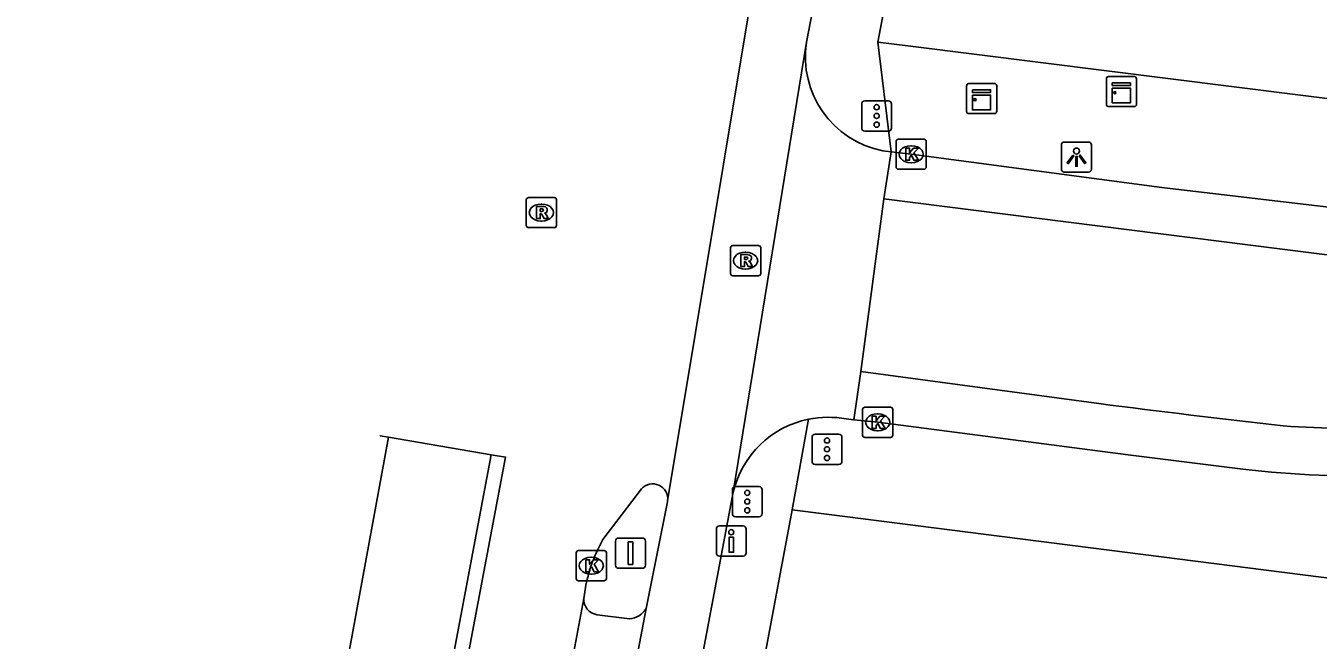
# Model space of a CAD drawing. Extents: x 161696 to 162377, y 380761 to 381673.
# Drawn here: x 161767.96 to 161810.83, y 381316.74 to 381337.11 of the extents above; entities that cross this region are included whole.
import ezdxf

# ---------------------------------------------------------------- set-up
doc = ezdxf.new("R2010")
doc.units = 0
for name, color, linetype in [('IMGEO_Drukknoppaal', 7, 'Continuous'), ('IMGEO_Fietspad_gesloten', 7, 'Continuous'), ('IMGEO_Kast', 7, 'Continuous'), ('IMGEO_Kolk', 7, 'Continuous'), ('IMGEO_Lichtpunt', 7, 'Continuous'), ('IMGEO_OVBaan_gesloten', 7, 'Continuous'), ('IMGEO_Portaal', 7, 'Continuous'), ('IMGEO_Rijbaan_lokaal_gesloten', 7, 'Continuous'), ('IMGEO_Rijbaan_regionaal_gesloten', 7, 'Continuous'), ('IMGEO_Rioolput', 7, 'Continuous'), ('IMGEO_Verkeersregelinstallatiepaal', 7, 'Continuous'), ('IMGEO_Voetpad_open', 7, 'Continuous')]:
    doc.layers.add(name, color=color, linetype=linetype)

msp = doc.modelspace()

# ---------------------------------------------------------------- linework, layer by layer
at = {"layer": 'IMGEO_Drukknoppaal'}
for p, q in [((161790.865, 381319.631), (161790.865, 381320.431)), ((161790.865, 381320.431), (161790.865, 381319.631)), ((161790.965, 381320.531), (161791.755, 381320.531)), ((161791.755, 381320.531), (161790.965, 381320.531)), ((161791.855, 381320.431), (161791.855, 381319.631)), ((161791.855, 381319.631), (161791.855, 381320.431)), ((161791.755, 381319.531), (161790.965, 381319.531)), ((161790.965, 381319.531), (161791.755, 381319.531))]:
    msp.add_line(p, q, dxfattribs=at)
msp.add_lwpolyline([(161791.435, 381320.156), (161791.435, 381319.656), (161791.285, 381319.656), (161791.285, 381320.156), (161791.435, 381320.156)], dxfattribs=at)
msp.add_circle((161791.36, 381320.321), 0.085, dxfattribs=at)
for centre, start, end in [((161790.965, 381320.431), 90, 180), ((161790.965, 381320.431), 90, 180), ((161791.755, 381320.431), 0, 90), ((161791.755, 381320.431), 360, 90), ((161790.965, 381319.631), 180, 270), ((161790.965, 381319.631), 180, 270), ((161791.755, 381319.631), 270, 0), ((161791.755, 381319.631), 270, 0)]:
    msp.add_arc(centre, 0.1, start, end, dxfattribs=at)
at = {"layer": 'IMGEO_Fietspad_gesloten'}
for points in [[(161793.853, 381336.576), (161794.32, 381338.986), (161795.276, 381343.812)], [(161789.248, 381321.366), (161789.241, 381321.323), (161788.531, 381317.789)], [(161791.425, 381321.648), (161789.825, 381313.188)], [(161787.933, 381314.596), (161788.531, 381317.789)]]:
    msp.add_lwpolyline(points, dxfattribs=at)
at = {"layer": 'IMGEO_Kast'}
for p, q in [((161803.877, 381335.433), (161804.718, 381335.433)), ((161804.718, 381335.433), (161803.877, 381335.433)), ((161799.163, 381334.276), (161799.163, 381335.117)), ((161799.163, 381335.117), (161799.163, 381334.276)), ((161799.238, 381335.201), (161800.079, 381335.201)), ((161800.079, 381335.201), (161799.238, 381335.201)), ((161800.163, 381335.126), (161800.163, 381334.285)), ((161800.163, 381334.285), (161800.163, 381335.126)), ((161803.802, 381334.508), (161803.802, 381335.349)), ((161803.802, 381335.349), (161803.802, 381334.508)), ((161804.802, 381335.358), (161804.802, 381334.517)), ((161804.802, 381334.517), (161804.802, 381335.358)), ((161800.088, 381334.201), (161799.247, 381334.201)), ((161799.247, 381334.201), (161800.088, 381334.201)), ((161804.727, 381334.433), (161803.886, 381334.433)), ((161803.886, 381334.433), (161804.727, 381334.433))]:
    msp.add_line(p, q, dxfattribs=at)
for points in [[(161799.358, 381334.991), (161799.958, 381334.991), (161799.958, 381334.906), (161799.358, 381334.906), (161799.358, 381334.991)], [(161803.997, 381335.223), (161804.597, 381335.223), (161804.597, 381335.138), (161803.997, 381335.138), (161803.997, 381335.223)], [(161803.997, 381335.048), (161804.597, 381335.048), (161804.597, 381334.559), (161803.997, 381334.559), (161803.997, 381335.048)], [(161799.358, 381334.816), (161799.958, 381334.816), (161799.958, 381334.327), (161799.358, 381334.327), (161799.358, 381334.816)]]:
    msp.add_lwpolyline(points, dxfattribs=at)
for centre in [(161799.442, 381334.665), (161804.081, 381334.897)]:
    msp.add_circle(centre, 0.0377, dxfattribs=at)
for centre, start, end in [((161803.88, 381335.355), 92.4484, 184.2845), ((161803.88, 381335.355), 92.4484, 184.2845), ((161804.724, 381335.355), 2.4484, 94.2845), ((161804.724, 381335.355), 2.4484, 94.2845), ((161799.241, 381335.123), 92.4484, 184.2845), ((161799.241, 381335.123), 92.4484, 184.2845), ((161800.085, 381335.123), 2.4484, 94.2845), ((161800.085, 381335.123), 2.4484, 94.2845), ((161799.241, 381334.279), 182.4484, 274.2845), ((161799.241, 381334.279), 182.4484, 274.2845), ((161800.085, 381334.279), 272.4484, 4.2845), ((161800.085, 381334.279), 272.4484, 4.2845), ((161803.88, 381334.511), 182.4484, 274.2845), ((161803.88, 381334.511), 182.4484, 274.2845), ((161804.724, 381334.511), 272.4484, 4.2845), ((161804.724, 381334.511), 272.4484, 4.2845)]:
    msp.add_arc(centre, 0.0779, start, end, dxfattribs=at)
at = {"layer": 'IMGEO_Kolk'}
for p, q in [((161796.827, 381332.429), (161796.827, 381333.281)), ((161796.902, 381333.355), (161797.754, 381333.355)), ((161797.828, 381333.281), (161797.828, 381332.429)), ((161797.315, 381333.135), (161797.34, 381333.135)), ((161797.338, 381332.575), (161797.313, 381332.575)), ((161797.754, 381332.355), (161796.902, 381332.355)), ((161795.716, 381323.539), (161795.716, 381324.391)), ((161795.791, 381324.465), (161796.643, 381324.465)), ((161796.204, 381324.245), (161796.229, 381324.245)), ((161796.717, 381324.391), (161796.717, 381323.539)), ((161796.643, 381323.465), (161795.791, 381323.465)), ((161796.227, 381323.685), (161796.202, 381323.685)), ((161786.215, 381318.784), (161786.215, 381319.636)), ((161786.29, 381319.71), (161787.142, 381319.71)), ((161787.216, 381319.636), (161787.216, 381318.784)), ((161786.703, 381319.49), (161786.728, 381319.49)), ((161787.142, 381318.71), (161786.29, 381318.71)), ((161786.726, 381318.93), (161786.701, 381318.93))]:
    msp.add_line(p, q, dxfattribs=at)
for points in [[(161796.827, 381332.429), (161796.827, 381333.281)], [(161796.902, 381333.355), (161797.754, 381333.355)], [(161797.828, 381333.281), (161797.828, 381332.429)], [(161797.148, 381333.055), (161797.271, 381333.055), (161797.271, 381332.904), (161797.401, 381333.055), (161797.565, 381333.055), (161797.419, 381332.904), (161797.572, 381332.655), (161797.42, 381332.655), (161797.335, 381332.819), (161797.271, 381332.752), (161797.271, 381332.655), (161797.148, 381332.655), (161797.148, 381333.055)], [(161797.754, 381332.355), (161796.902, 381332.355)], [(161795.716, 381323.539), (161795.716, 381324.391)], [(161795.791, 381324.465), (161796.643, 381324.465)], [(161796.717, 381324.391), (161796.717, 381323.539)], [(161796.037, 381324.165), (161796.16, 381324.165), (161796.16, 381324.014), (161796.29, 381324.165), (161796.454, 381324.165), (161796.308, 381324.014), (161796.461, 381323.765), (161796.309, 381323.765), (161796.224, 381323.929), (161796.16, 381323.862), (161796.16, 381323.765), (161796.037, 381323.765), (161796.037, 381324.165)], [(161796.643, 381323.465), (161795.791, 381323.465)], [(161786.215, 381318.784), (161786.215, 381319.636)], [(161786.29, 381319.71), (161787.142, 381319.71)], [(161787.216, 381319.636), (161787.216, 381318.784)], [(161786.536, 381319.41), (161786.659, 381319.41), (161786.659, 381319.259), (161786.789, 381319.41), (161786.953, 381319.41), (161786.807, 381319.259), (161786.96, 381319.01), (161786.808, 381319.01), (161786.723, 381319.174), (161786.659, 381319.107), (161786.659, 381319.01), (161786.536, 381319.01), (161786.536, 381319.41)], [(161787.142, 381318.71), (161786.29, 381318.71)]]:
    msp.add_lwpolyline(points, dxfattribs=at)
for centre, start, end in [((161796.904, 381333.279), 91.552, 178.448), ((161796.904, 381333.279), 91.552, 178.448), ((161797.752, 381333.279), 1.552, 88.448), ((161797.752, 381333.279), 1.552, 88.448), ((161796.904, 381332.431), 181.552, 268.448), ((161796.904, 381332.431), 181.552, 268.448), ((161797.752, 381332.431), 271.552, 358.448), ((161797.752, 381332.431), 271.552, 358.448), ((161795.793, 381324.389), 91.552, 178.448), ((161795.793, 381324.389), 91.552, 178.448), ((161796.641, 381324.389), 1.552, 88.448), ((161796.641, 381324.389), 1.552, 88.448), ((161795.793, 381323.541), 181.552, 268.448), ((161795.793, 381323.541), 181.552, 268.448), ((161796.641, 381323.541), 271.552, 358.448), ((161796.641, 381323.541), 271.552, 358.448), ((161786.292, 381319.634), 91.552, 178.448), ((161786.292, 381319.634), 91.552, 178.448), ((161787.14, 381319.634), 1.552, 88.448), ((161787.14, 381319.634), 1.552, 88.448), ((161786.292, 381318.786), 181.552, 268.448), ((161786.292, 381318.786), 181.552, 268.448), ((161787.14, 381318.786), 271.552, 358.448), ((161787.14, 381318.786), 271.552, 358.448)]:
    msp.add_arc(centre, 0.0765, start, end, dxfattribs=at)
for centre, major_axis, ratio, start_param, end_param in [((161797.314, 381332.855), (-0.387, 0.002), 0.722429, 4.712389, 7.853982), ((161797.339, 381332.855), (-0.39, 0.002), 0.717154, 1.570796, 4.712389), ((161796.203, 381323.965), (-0.387, 0.002), 0.722429, 4.712389, 7.853982), ((161796.228, 381323.965), (-0.39, 0.002), 0.717154, 1.570796, 4.712389), ((161786.702, 381319.21), (-0.387, 0.002), 0.722429, 4.712389, 7.853982), ((161786.727, 381319.21), (-0.39, 0.002), 0.717154, 1.570796, 4.712389)]:
    msp.add_ellipse(centre, major_axis=major_axis, ratio=ratio, start_param=start_param, end_param=end_param, dxfattribs=at)
at = {"layer": 'IMGEO_Lichtpunt'}
for p, q in [((161803.212, 381333.259), (161802.404, 381333.259)), ((161803.212, 381333.259), (161802.404, 381333.259)), ((161802.31, 381333.164), (161802.31, 381332.357)), ((161802.31, 381333.164), (161802.31, 381332.357)), ((161803.306, 381332.357), (161803.306, 381333.164)), ((161803.306, 381332.357), (161803.306, 381333.164)), ((161802.404, 381332.263), (161803.212, 381332.263)), ((161802.404, 381332.263), (161803.212, 381332.263))]:
    msp.add_line(p, q, dxfattribs=at)
for points in [[(161802.684, 381332.828), (161802.723, 381332.8), (161802.535, 381332.538), (161802.497, 381332.565), (161802.684, 381332.828)], [(161802.896, 381332.8), (161802.934, 381332.827), (161803.121, 381332.565), (161803.082, 381332.537), (161802.896, 381332.8)], [(161802.786, 381332.78), (161802.833, 381332.78), (161802.833, 381332.458), (161802.786, 381332.458), (161802.786, 381332.78)]]:
    msp.add_lwpolyline(points, dxfattribs=at)
msp.add_circle((161802.809, 381332.962), 0.0994, dxfattribs=at)
for centre, start, end in [((161802.404, 381333.164), 90, 180), ((161802.404, 381333.164), 90, 180), ((161803.212, 381333.164), 0, 90), ((161803.212, 381333.164), 0, 90), ((161802.404, 381332.357), 180, 270), ((161802.404, 381332.357), 180, 270), ((161803.212, 381332.357), 270, 0), ((161803.212, 381332.357), 270, 360)]:
    msp.add_arc(centre, 0.0946, start, end, dxfattribs=at)
at = {"layer": 'IMGEO_OVBaan_gesloten'}
for points in [[(161779.986, 381323.471), (161776.881, 381306.547), (161776.704, 381306.578), (161776.704, 381306.578)], [(161779.986, 381323.471), (161783.4, 381322.888)], [(161780.667, 381305.843), (161780.198, 381305.933), (161783.4, 381322.888)]]:
    msp.add_lwpolyline(points, dxfattribs=at)
at = {"layer": 'IMGEO_Portaal'}
for p, q in [((161787.523, 381319.226), (161787.523, 381320.026)), ((161787.523, 381320.026), (161787.523, 381319.226)), ((161787.623, 381320.126), (161788.413, 381320.126)), ((161788.413, 381320.126), (161787.623, 381320.126)), ((161788.513, 381320.026), (161788.513, 381319.226)), ((161788.513, 381319.226), (161788.513, 381320.026)), ((161788.413, 381319.126), (161787.623, 381319.126)), ((161787.623, 381319.126), (161788.413, 381319.126))]:
    msp.add_line(p, q, dxfattribs=at)
msp.add_lwpolyline([(161787.943, 381320.001), (161788.093, 381320.001), (161788.093, 381319.251), (161787.943, 381319.251), (161787.943, 381320.001)], dxfattribs=at)
for centre, start, end in [((161787.623, 381320.026), 90, 180), ((161787.623, 381320.026), 90, 180), ((161788.413, 381320.026), 0, 90), ((161788.413, 381320.026), 360, 90), ((161787.623, 381319.226), 180, 270), ((161787.623, 381319.226), 180, 270), ((161788.413, 381319.226), 270, 0), ((161788.413, 381319.226), 270, 0)]:
    msp.add_arc(centre, 0.1, start, end, dxfattribs=at)
at = {"layer": 'IMGEO_Rijbaan_lokaal_gesloten'}
for points in [[(161791.425, 381321.648), (161793.853, 381336.576)], [(161796.391, 381332.97), (161796.664, 381332.937)], [(161796.421, 381331.376), (161796.664, 381332.937)], [(161796.664, 381332.937), (161797.328, 381332.855), (161805.639, 381331.747), (161814.172, 381330.748), (161816.191, 381330.503)], [(161795.655, 381325.65), (161796.421, 381331.376)], [(161817.767, 381328.682), (161796.421, 381331.376)], [(161795.422, 381324.049), (161795.655, 381325.65)], [(161795.655, 381325.65), (161803.547, 381324.587)], [(161795.422, 381324.049), (161795.166, 381324.076)], [(161808.326, 381322.412), (161804.519, 381322.89), (161796.217, 381323.965), (161795.422, 381324.049)]]:
    msp.add_lwpolyline(points, dxfattribs=at)
for centre, radius, start, end in [((161796.998, 381336.094), 3.182, 171.2828, 258.995), ((161854.93, 381723.556), 402.264, 262.66129, 263.53864), ((161794.56, 381320.912), 3.22, 101.4803, 166.7942), ((161794.563, 381320.916), 3.217, 79.192, 101.5432), ((161812.009, 381356.748), 32.985, 265.9204, 273.0124), ((161812.324, 381356.978), 34.797, 263.4029, 271.7593)]:
    msp.add_arc(centre, radius, start, end, dxfattribs=at)
at = {"layer": 'IMGEO_Rijbaan_regionaal_gesloten'}
for points in [[(161789.248, 381321.366), (161792.027, 381338.124)], [(161779.709, 381323.516), (161779.709, 381323.516), (161779.986, 381323.471)], [(161783.4, 381322.888), (161783.872, 381322.811), (161780.667, 381305.843)], [(161787.103, 381320.081), (161788.382, 381321.755)], [(161786.467, 381318.127), (161786.538, 381318.568)], [(161785.877, 381314.944), (161786.467, 381318.127)]]:
    msp.add_lwpolyline(points, dxfattribs=at)
for centre, radius, start, end in [((161788.755, 381321.426), 0.497, 353.0682, 138.5534), ((161791.592, 381317.543), 5.157, 150.5147, 168.531)]:
    msp.add_arc(centre, radius, start, end, dxfattribs=at)
at = {"layer": 'IMGEO_Rioolput'}
for p, q in [((161784.561, 381330.494), (161784.561, 381331.346)), ((161784.636, 381331.42), (161785.488, 381331.42)), ((161785.049, 381331.2), (161785.074, 381331.2)), ((161785.562, 381331.346), (161785.562, 381330.494)), ((161785.488, 381330.42), (161784.636, 381330.42)), ((161785.072, 381330.64), (161785.047, 381330.64)), ((161791.409, 381329.827), (161792.261, 381329.827)), ((161791.334, 381328.901), (161791.334, 381329.753)), ((161791.822, 381329.607), (161791.847, 381329.607)), ((161792.335, 381329.753), (161792.335, 381328.901)), ((161791.845, 381329.047), (161791.82, 381329.047)), ((161792.261, 381328.827), (161791.409, 381328.827))]:
    msp.add_line(p, q, dxfattribs=at)
for points in [[(161784.561, 381330.494), (161784.561, 381331.346)], [(161784.636, 381331.42), (161785.488, 381331.42)], [(161785.15, 381331.118), (161784.898, 381331.12), (161784.898, 381330.72)], [(161785.562, 381331.346), (161785.562, 381330.494)], [(161784.898, 381330.72), (161785.022, 381330.72), (161785.022, 381330.882), (161785.033, 381330.882)], [(161785.076, 381331.039), (161785.022, 381331.039), (161785.022, 381330.958)], [(161785.022, 381330.958), (161785.074, 381330.958)], [(161785.08, 381330.853), (161785.151, 381330.72), (161785.291, 381330.72), (161785.226, 381330.846)], [(161785.488, 381330.42), (161784.636, 381330.42)], [(161791.409, 381329.827), (161792.261, 381329.827)], [(161791.334, 381328.901), (161791.334, 381329.753)], [(161791.923, 381329.525), (161791.671, 381329.527), (161791.671, 381329.127)], [(161791.849, 381329.446), (161791.795, 381329.446), (161791.795, 381329.365)], [(161792.335, 381329.753), (161792.335, 381328.901)], [(161791.671, 381329.127), (161791.795, 381329.127), (161791.795, 381329.289), (161791.806, 381329.289)], [(161791.795, 381329.365), (161791.847, 381329.365)], [(161791.853, 381329.26), (161791.924, 381329.127), (161792.064, 381329.127), (161791.999, 381329.253)], [(161792.261, 381328.827), (161791.409, 381328.827)]]:
    msp.add_lwpolyline(points, dxfattribs=at)
for centre, radius, start, end in [((161784.638, 381331.344), 0.0765, 91.552, 178.448), ((161784.638, 381331.344), 0.0765, 91.552, 178.448), ((161785.149, 381331.008), 0.109, 350.3612, 89.416), ((161785.486, 381331.344), 0.0765, 1.552, 88.448), ((161785.486, 381331.344), 0.0765, 1.552, 88.448), ((161785.032, 381330.829), 0.0533, 26.0293, 88.6989), ((161785.058, 381331.147), 0.19, 274.7715, 282.9687), ((161785.082, 381330.943), 0.0964, 77.0061, 93.1865), ((161785.096, 381331), 0.0378, 276.6634, 79.6772), ((161785.147, 381331.008), 0.112, 277.5842, 350.9817), ((161785.131, 381330.793), 0.108, 29.5134, 73.7905), ((161784.638, 381330.496), 0.0765, 181.552, 268.448), ((161784.638, 381330.496), 0.0765, 181.552, 268.448), ((161785.486, 381330.496), 0.0765, 271.552, 358.448), ((161785.486, 381330.496), 0.0765, 271.552, 358.448), ((161791.411, 381329.751), 0.0765, 91.552, 178.448), ((161791.411, 381329.751), 0.0765, 91.552, 178.448), ((161792.259, 381329.751), 0.0765, 1.552, 88.448), ((161792.259, 381329.751), 0.0765, 1.552, 88.448), ((161791.855, 381329.35), 0.0964, 77.0061, 93.1865), ((161791.869, 381329.407), 0.0378, 276.6634, 79.6772), ((161791.922, 381329.415), 0.109, 350.3612, 89.416), ((161791.92, 381329.415), 0.112, 277.5842, 350.9817), ((161791.805, 381329.236), 0.0533, 26.0293, 88.6989), ((161791.831, 381329.554), 0.19, 274.7715, 282.9687), ((161791.904, 381329.2), 0.108, 29.5134, 73.7905), ((161791.411, 381328.903), 0.0765, 181.552, 268.448), ((161791.411, 381328.903), 0.0765, 181.552, 268.448), ((161792.259, 381328.903), 0.0765, 271.552, 358.448), ((161792.259, 381328.903), 0.0765, 271.552, 358.448)]:
    msp.add_arc(centre, radius, start, end, dxfattribs=at)
for centre, major_axis, ratio, start_param, end_param in [((161785.048, 381330.92), (-0.387, 0.002), 0.722429, 4.712389, 7.853982), ((161785.073, 381330.92), (-0.39, 0.002), 0.717154, 1.570796, 4.712389), ((161791.821, 381329.327), (-0.387, 0.002), 0.722429, 4.712389, 7.853982), ((161791.846, 381329.327), (-0.39, 0.002), 0.717154, 1.570796, 4.712389)]:
    msp.add_ellipse(centre, major_axis=major_axis, ratio=ratio, start_param=start_param, end_param=end_param, dxfattribs=at)
at = {"layer": 'IMGEO_Verkeersregelinstallatiepaal'}
for p, q in [((161795.686, 381333.725), (161795.686, 381334.525)), ((161795.686, 381334.525), (161795.686, 381333.725)), ((161795.786, 381334.625), (161796.576, 381334.625)), ((161796.576, 381334.625), (161795.786, 381334.625)), ((161796.676, 381334.525), (161796.676, 381333.725)), ((161796.676, 381333.725), (161796.676, 381334.525)), ((161796.576, 381333.625), (161795.786, 381333.625)), ((161795.786, 381333.625), (161796.576, 381333.625)), ((161794.04, 381322.671), (161794.04, 381323.471)), ((161794.04, 381323.471), (161794.04, 381322.671)), ((161794.14, 381323.571), (161794.93, 381323.571)), ((161794.93, 381323.571), (161794.14, 381323.571)), ((161795.03, 381323.471), (161795.03, 381322.671)), ((161795.03, 381322.671), (161795.03, 381323.471)), ((161794.93, 381322.571), (161794.14, 381322.571)), ((161794.14, 381322.571), (161794.93, 381322.571)), ((161791.395, 381320.936), (161791.395, 381321.736)), ((161791.395, 381321.736), (161791.395, 381320.936)), ((161791.495, 381321.836), (161792.285, 381321.836)), ((161792.285, 381321.836), (161791.495, 381321.836)), ((161792.385, 381321.736), (161792.385, 381320.936)), ((161792.385, 381320.936), (161792.385, 381321.736)), ((161792.285, 381320.836), (161791.495, 381320.836)), ((161791.495, 381320.836), (161792.285, 381320.836))]:
    msp.add_line(p, q, dxfattribs=at)
for centre in [(161796.181, 381334.415), (161796.181, 381334.125), (161796.181, 381333.835), (161794.535, 381323.361), (161794.535, 381323.071), (161794.535, 381322.781), (161791.89, 381321.626), (161791.89, 381321.336), (161791.89, 381321.046)]:
    msp.add_circle(centre, 0.085, dxfattribs=at)
for centre, start, end in [((161795.786, 381334.525), 90, 180), ((161795.786, 381334.525), 90, 180), ((161796.576, 381334.525), 0, 90), ((161796.576, 381334.525), 360, 90), ((161795.786, 381333.725), 180, 270), ((161795.786, 381333.725), 180, 270), ((161796.576, 381333.725), 270, 0), ((161796.576, 381333.725), 270, 0), ((161794.14, 381323.471), 90, 180), ((161794.14, 381323.471), 90, 180), ((161794.93, 381323.471), 0, 90), ((161794.93, 381323.471), 360, 90), ((161794.14, 381322.671), 180, 270), ((161794.14, 381322.671), 180, 270), ((161794.93, 381322.671), 270, 0), ((161794.93, 381322.671), 270, 0), ((161791.495, 381321.736), 90, 180), ((161791.495, 381321.736), 90, 180), ((161792.285, 381321.736), 0, 90), ((161792.285, 381321.736), 360, 90), ((161791.495, 381320.936), 180, 270), ((161791.495, 381320.936), 180, 270), ((161792.285, 381320.936), 270, 0), ((161792.285, 381320.936), 270, 0)]:
    msp.add_arc(centre, 0.1, start, end, dxfattribs=at)
at = {"layer": 'IMGEO_Voetpad_open'}
for points in [[(161810.056, 381409.956), (161802.946, 381371.822), (161796.224, 381336.573)], [(161796.224, 381336.573), (161797.3, 381336.438), (161904.754, 381322.94), (161917.03, 381321.199), (161941.301, 381318.149), (161957.474, 381315.915), (161987.264, 381312.217)], [(161796.664, 381332.937), (161796.224, 381336.573)], [(161793.381, 381321.065), (161793.919, 381324.068)], [(161767.961, 381184.435), (161780.063, 381250), (161793.381, 381321.065)], [(161793.381, 381321.065), (161794.522, 381320.92), (161859.366, 381312.667)], [(161787.982, 381317.449), (161786.906, 381317.585)]]:
    msp.add_lwpolyline(points, dxfattribs=at)
for centre, radius, start, end in [((161786.994, 381318.105), 0.527, 177.5739, 260.4385), ((161787.939, 381318.131), 0.684, 273.5913, 329.9492)]:
    msp.add_arc(centre, radius, start, end, dxfattribs=at)

doc.saveas('drawing.dxf')
